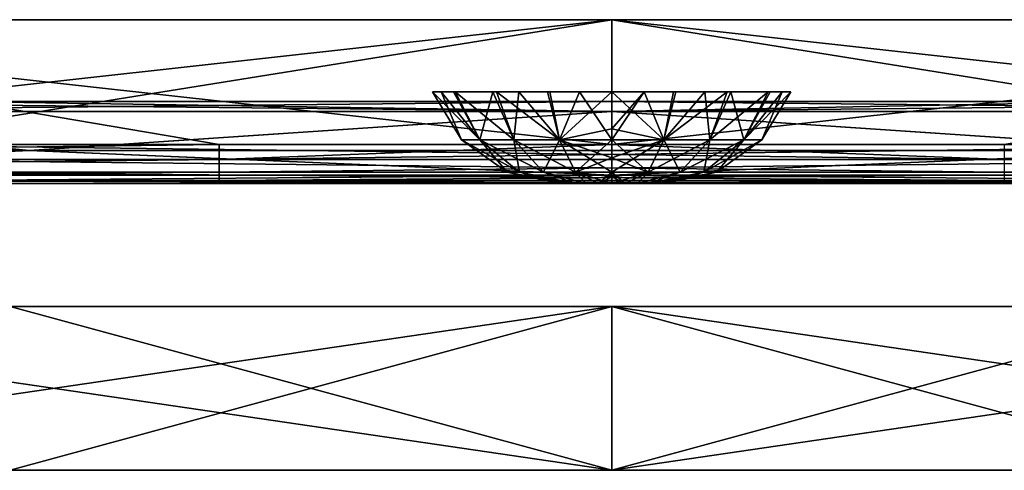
# Model space of a CAD drawing. Header units: millimetres. Extents: x -168 to 168, y -6 to 84.
# Tile 311 of 656: x -7.23 to 4.79, y -5.5 to 0. Entities that reach past the tile are written whole.
import ezdxf

# ---------------------------------------------------------------- set-up
doc = ezdxf.new("R2010")
doc.units = ezdxf.units.MM
doc.header["$LTSCALE"] = 65.185185
for name, color, linetype in [('1', 7, 'CONTINUOUS'), ('14', 7, 'CONTINUOUS'), ('177', 7, 'CONTINUOUS'), ('207', 7, 'CONTINUOUS'), ('209', 7, 'CONTINUOUS'), ('213', 7, 'CONTINUOUS'), ('54', 7, 'CONTINUOUS'), ('545', 7, 'CONTINUOUS'), ('546', 7, 'CONTINUOUS'), ('547', 7, 'CONTINUOUS'), ('594', 7, 'CONTINUOUS'), ('595', 7, 'CONTINUOUS'), ('6', 7, 'CONTINUOUS'), ('601', 7, 'CONTINUOUS'), ('608', 7, 'CONTINUOUS'), ('618', 7, 'CONTINUOUS'), ('619', 7, 'CONTINUOUS'), ('66', 7, 'CONTINUOUS'), ('67', 7, 'CONTINUOUS'), ('70', 7, 'CONTINUOUS'), ('73', 7, 'CONTINUOUS')]:
    doc.layers.add(name, color=color, linetype=linetype)

msp = doc.modelspace()

# ---------------------------------------------------------------- linework, layer by layer
at = {"layer": '1', "linetype": 'CONTINUOUS'}
for points in [[(-9.499, -2, -124.334), (0, -2, -124.334), (-12.761, -2, -122.347), (-9.499, -2, -124.334)], [(-12.761, -2, -122.347), (0, -2, -124.334), (0, -2, -122.341), (-12.761, -2, -122.347)], [(4.795, -2, -124.334), (12.709, -2, -124.334), (0, -2, -122.341), (4.795, -2, -124.334)], [(0, -2, -122.341), (12.709, -2, -124.334), (12.761, -2, -122.347), (0, -2, -122.341)], [(0, -2, -124.334), (4.795, -2, -124.334), (0, -2, -122.341), (0, -2, -124.334)]]:
    msp.add_3dface(points, dxfattribs=at)
at = {"layer": '14', "linetype": 'CONTINUOUS'}
for points in [[(0, -1.522, -124.834), (4.795, -1.706, -124.789), (-9.499, -1.522, -124.834), (0, -1.522, -124.834)], [(-9.499, -1.522, -124.834), (4.795, -1.706, -124.789), (-9.499, -1.706, -124.789), (-9.499, -1.522, -124.834)], [(4.795, -1.522, -124.834), (4.795, -1.706, -124.789), (0, -1.522, -124.834), (4.795, -1.522, -124.834)], [(4.795, -1.706, -124.789), (4.795, -1.861, -124.68), (-9.499, -1.706, -124.789), (4.795, -1.706, -124.789)], [(-9.499, -1.706, -124.789), (4.795, -1.861, -124.68), (-9.499, -1.861, -124.68), (-9.499, -1.706, -124.789)], [(4.795, -1.861, -124.68), (4.795, -1.964, -124.52), (-9.499, -1.861, -124.68), (4.795, -1.861, -124.68)], [(-9.499, -1.861, -124.68), (4.795, -1.964, -124.52), (-9.499, -1.964, -124.52), (-9.499, -1.861, -124.68)], [(0, -2, -124.334), (-9.499, -2, -124.334), (-9.499, -1.964, -124.52), (0, -2, -124.334)], [(4.795, -1.964, -124.52), (4.795, -2, -124.334), (-9.499, -1.964, -124.52), (4.795, -1.964, -124.52)], [(4.795, -2, -124.334), (0, -2, -124.334), (-9.499, -1.964, -124.52), (4.795, -2, -124.334)], [(12.709, -2, -124.334), (4.795, -2, -124.334), (4.795, -1.964, -124.52), (12.709, -2, -124.334)]]:
    msp.add_3dface(points, dxfattribs=at)
at = {"layer": '177', "linetype": 'CONTINUOUS'}
for points in [[(-13.767, 0, 124.9), (-4.795, -1.522, 124.834), (0, -1.522, 124.834), (-13.767, 0, 124.9)], [(-13.767, 0, 124.9), (-13.759, -1.522, 124.834), (-4.795, -1.522, 124.834), (-13.767, 0, 124.9)], [(0, 0, 124.9), (-13.767, 0, 124.9), (0, -1.522, 124.834), (0, 0, 124.9)], [(0, 0, 124.9), (9.499, -1.522, 124.834), (13.759, -1.522, 124.834), (0, 0, 124.9)], [(0, 0, 124.9), (0, -1.522, 124.834), (9.499, -1.522, 124.834), (0, 0, 124.9)], [(13.767, 0, 124.9), (0, 0, 124.9), (13.759, -1.522, 124.834), (13.767, 0, 124.9)]]:
    msp.add_3dface(points, dxfattribs=at)
at = {"layer": '207', "linetype": 'CONTINUOUS'}
for points in [[(0, -1, 120.098), (-7.982, -1, 105.972), (6.312, -1, 120.1), (0, -1, 120.098)], [(6.312, -1, 120.1), (-7.982, -1, 105.972), (6.312, -1, 105.972), (6.312, -1, 120.1)], [(-7.982, -1, 91.843), (-7.982, -1, 77.713), (6.312, -1, 91.842), (-7.982, -1, 91.843)], [(6.312, -1, 105.972), (-7.982, -1, 91.843), (6.312, -1, 91.842), (6.312, -1, 105.972)], [(-7.982, -1, 77.713), (-7.982, -1, 63.583), (6.312, -1, 77.713), (-7.982, -1, 77.713)], [(6.312, -1, 91.842), (-7.982, -1, 77.713), (6.312, -1, 77.713), (6.312, -1, 91.842)], [(-7.982, -1, 63.583), (-7.982, -1, 49.454), (6.312, -1, 63.583), (-7.982, -1, 63.583)], [(6.312, -1, 77.713), (-7.982, -1, 63.583), (6.312, -1, 63.583), (6.312, -1, 77.713)], [(-7.982, -1, 49.454), (-7.982, -1, 35.324), (6.312, -1, 49.453), (-7.982, -1, 49.454)], [(6.312, -1, 63.583), (-7.982, -1, 49.454), (6.312, -1, 49.453), (6.312, -1, 63.583)], [(-7.982, -1, 35.324), (-7.982, -1, 21.194), (6.312, -1, 35.324), (-7.982, -1, 35.324)], [(6.312, -1, 49.453), (-7.982, -1, 35.324), (6.312, -1, 35.324), (6.312, -1, 49.453)], [(-7.982, -1, 21.194), (-7.982, -1, 7.065), (6.312, -1, 21.194), (-7.982, -1, 21.194)], [(-7.982, -1, 120.101), (-7.982, -1, 105.972), (0, -1, 120.098), (-7.982, -1, 120.101)], [(-7.982, -1, 105.972), (-7.982, -1, 91.843), (6.312, -1, 105.972), (-7.982, -1, 105.972)], [(6.312, -1, -63.583), (-7.982, -1, -63.583), (6.312, -1, -77.713), (6.312, -1, -63.583)], [(-7.982, -1, -77.713), (-7.982, -1, -91.843), (6.312, -1, -91.842), (-7.982, -1, -77.713)], [(6.312, -1, -77.713), (-7.982, -1, -77.713), (6.312, -1, -91.842), (6.312, -1, -77.713)], [(-7.982, -1, -91.843), (-7.982, -1, -105.972), (6.312, -1, -105.972), (-7.982, -1, -91.843)], [(6.312, -1, -91.842), (-7.982, -1, -91.843), (6.312, -1, -105.972), (6.312, -1, -91.842)], [(-7.982, -1, -105.972), (-7.982, -1, -120.101), (0, -1, -120.098), (-7.982, -1, -105.972)], [(6.312, -1, -105.972), (-7.982, -1, -105.972), (0, -1, -120.098), (6.312, -1, -105.972)], [(6.312, -1, 35.324), (-7.982, -1, 21.194), (6.312, -1, 21.194), (6.312, -1, 35.324)], [(-7.982, -1, 7.065), (-7.982, -1, -7.065), (6.312, -1, 7.065), (-7.982, -1, 7.065)], [(6.312, -1, 21.194), (-7.982, -1, 7.065), (6.312, -1, 7.065), (6.312, -1, 21.194)], [(-7.982, -1, -7.065), (-7.982, -1, -21.194), (6.312, -1, -7.065), (-7.982, -1, -7.065)], [(6.312, -1, 7.065), (-7.982, -1, -7.065), (6.312, -1, -7.065), (6.312, -1, 7.065)], [(-7.982, -1, -21.194), (-7.982, -1, -35.324), (6.312, -1, -21.194), (-7.982, -1, -21.194)], [(6.312, -1, -7.065), (-7.982, -1, -21.194), (6.312, -1, -21.194), (6.312, -1, -7.065)], [(-7.982, -1, -35.324), (-7.982, -1, -49.454), (6.312, -1, -35.324), (-7.982, -1, -35.324)], [(6.312, -1, -21.194), (-7.982, -1, -35.324), (6.312, -1, -35.324), (6.312, -1, -21.194)], [(-7.982, -1, -49.454), (-7.982, -1, -63.583), (6.312, -1, -63.583), (-7.982, -1, -49.454)], [(6.312, -1, -35.324), (-7.982, -1, -49.454), (6.312, -1, -49.453), (6.312, -1, -35.324)], [(6.312, -1, -49.453), (-7.982, -1, -49.454), (6.312, -1, -63.583), (6.312, -1, -49.453)], [(-7.982, -1, -63.583), (-7.982, -1, -77.713), (6.312, -1, -77.713), (-7.982, -1, -63.583)], [(6.312, -1, -120.1), (6.312, -1, -105.972), (0, -1, -120.098), (6.312, -1, -120.1)]]:
    msp.add_3dface(points, dxfattribs=at)
at = {"layer": '209', "linetype": 'CONTINUOUS'}
for points in [[(-12.006, -1.121, -120.225), (0, -1.121, -120.22), (-11.994, -1, -120.104), (-12.006, -1.121, -120.225)], [(0, -1.121, -120.22), (-7.982, -1, -120.101), (-11.994, -1, -120.104), (0, -1.121, -120.22)], [(-7.982, -1, -120.101), (0, -1.121, -120.22), (0, -1, -120.098), (-7.982, -1, -120.101)], [(12.006, -1.121, -120.225), (6.312, -1, -120.1), (0, -1, -120.098), (12.006, -1.121, -120.225)], [(0, -1.121, -120.22), (12.006, -1.121, -120.225), (0, -1, -120.098), (0, -1.121, -120.22)]]:
    msp.add_3dface(points, dxfattribs=at)
at = {"layer": '213', "linetype": 'CONTINUOUS'}
for points in [[(-12.006, -1.121, 120.225), (-7.982, -1, 120.101), (0, -1, 120.098), (-12.006, -1.121, 120.225)], [(0, -1.121, 120.22), (-12.006, -1.121, 120.225), (0, -1, 120.098), (0, -1.121, 120.22)], [(0, -1.121, 120.22), (6.312, -1, 120.1), (11.994, -1, 120.104), (0, -1.121, 120.22)], [(0, -1.121, 120.22), (0, -1, 120.098), (6.312, -1, 120.1), (0, -1.121, 120.22)], [(12.006, -1.121, 120.225), (0, -1.121, 120.22), (11.994, -1, 120.104), (12.006, -1.121, 120.225)]]:
    msp.add_3dface(points, dxfattribs=at)
at = {"layer": '54', "linetype": 'CONTINUOUS'}
for points in [[(-7.11, -1.598, 120.843), (-21.333, -1.598, 120.858), (-12.006, -1.121, 120.225), (-7.11, -1.598, 120.843)], [(0, -1.121, 120.22), (-7.11, -1.598, 120.843), (-12.006, -1.121, 120.225), (0, -1.121, 120.22)], [(7.114, -1.598, 120.843), (-7.11, -1.598, 120.843), (0, -1.121, 120.22), (7.114, -1.598, 120.843)], [(12.006, -1.121, 120.225), (7.114, -1.598, 120.843), (0, -1.121, 120.22), (12.006, -1.121, 120.225)], [(-7.11, -1.598, 120.843), (-13.541, -1.898, 121.572), (-21.333, -1.598, 120.858), (-7.11, -1.598, 120.843)], [(0.001, -1.898, 121.565), (-13.541, -1.898, 121.572), (-7.11, -1.598, 120.843), (0.001, -1.898, 121.565)], [(7.114, -1.598, 120.843), (0.001, -1.898, 121.565), (-7.11, -1.598, 120.843), (7.114, -1.598, 120.843)], [(13.543, -1.898, 121.572), (0.001, -1.898, 121.565), (7.114, -1.598, 120.843), (13.543, -1.898, 121.572)], [(0.001, -1.898, 121.565), (-12.761, -2, 122.347), (-13.541, -1.898, 121.572), (0.001, -1.898, 121.565)], [(0, -2, 122.341), (-12.761, -2, 122.347), (0.001, -1.898, 121.565), (0, -2, 122.341)], [(12.761, -2, 122.347), (0, -2, 122.341), (0.001, -1.898, 121.565), (12.761, -2, 122.347)], [(13.543, -1.898, 121.572), (12.761, -2, 122.347), (0.001, -1.898, 121.565), (13.543, -1.898, 121.572)]]:
    msp.add_3dface(points, dxfattribs=at)
at = {"layer": '545', "linetype": 'CONTINUOUS'}
for points in [[(-0.626, -2, 50), (-0.604, -2, 49.838), (-0.604, -2, 50.161), (-0.626, -2, 50)], [(-0.604, -2, 49.838), (-0.542, -2, 49.687), (-0.542, -2, 50.312), (-0.604, -2, 49.838)], [(-0.604, -2, 50.161), (-0.604, -2, 49.838), (-0.542, -2, 50.312), (-0.604, -2, 50.161)], [(-0.542, -2, 50.312), (-0.542, -2, 49.687), (-0.443, -2, 50.442), (-0.542, -2, 50.312)], [(-0.542, -2, 49.687), (-0.442, -2, 49.558), (-0.443, -2, 50.442), (-0.542, -2, 49.687)], [(-0.443, -2, 50.442), (-0.442, -2, 49.558), (-0.314, -2, 50.541), (-0.443, -2, 50.442)], [(-0.442, -2, 49.558), (-0.313, -2, 49.458), (-0.314, -2, 50.541), (-0.442, -2, 49.558)], [(-0.314, -2, 50.541), (-0.313, -2, 49.458), (-0.163, -2, 50.604), (-0.314, -2, 50.541)], [(-0.313, -2, 49.458), (-0.162, -2, 49.396), (-0.163, -2, 50.604), (-0.313, -2, 49.458)], [(-0.163, -2, 50.604), (0, -2, 49.374), (0, -2, 50.626), (-0.163, -2, 50.604)], [(-0.162, -2, 49.396), (0, -2, 49.374), (-0.163, -2, 50.604), (-0.162, -2, 49.396)], [(0.162, -2, 50.604), (0, -2, 50.626), (0.163, -2, 49.396), (0.162, -2, 50.604)], [(0, -2, 50.626), (0, -2, 49.374), (0.163, -2, 49.396), (0, -2, 50.626)], [(0.313, -2, 50.542), (0.162, -2, 50.604), (0.163, -2, 49.396), (0.313, -2, 50.542)], [(0.314, -2, 49.459), (0.313, -2, 50.542), (0.163, -2, 49.396), (0.314, -2, 49.459)], [(0.442, -2, 50.442), (0.313, -2, 50.542), (0.314, -2, 49.459), (0.442, -2, 50.442)], [(0.443, -2, 49.558), (0.442, -2, 50.442), (0.314, -2, 49.459), (0.443, -2, 49.558)], [(0.542, -2, 50.313), (0.442, -2, 50.442), (0.443, -2, 49.558), (0.542, -2, 50.313)], [(0.542, -2, 49.688), (0.542, -2, 50.313), (0.443, -2, 49.558), (0.542, -2, 49.688)], [(0.604, -2, 50.162), (0.542, -2, 50.313), (0.542, -2, 49.688), (0.604, -2, 50.162)], [(0.604, -2, 49.839), (0.604, -2, 50.162), (0.542, -2, 49.688), (0.604, -2, 49.839)], [(0.626, -2, 50), (0.604, -2, 50.162), (0.604, -2, 49.839), (0.626, -2, 50)]]:
    msp.add_3dface(points, dxfattribs=at)
at = {"layer": '546', "linetype": 'CONTINUOUS'}
for points in [[(-1.835, -1.466, 50.323), (-2.189, -0.881, 49.614), (-1.835, -1.466, 49.677), (-1.835, -1.466, 50.323)], [(-2.189, -0.881, 50.389), (-2.189, -0.881, 49.614), (-1.835, -1.466, 50.323), (-2.189, -0.881, 50.389)], [(-2.189, -0.881, 49.614), (-2.082, -0.881, 49.221), (-1.835, -1.466, 49.677), (-2.189, -0.881, 49.614)], [(-1.613, -1.466, 50.931), (-2.189, -0.881, 50.389), (-1.835, -1.466, 50.323), (-1.613, -1.466, 50.931)], [(-1.934, -0.881, 51.097), (-2.189, -0.881, 50.389), (-1.613, -1.466, 50.931), (-1.934, -0.881, 51.097)], [(-1.835, -1.466, 49.677), (-2.082, -0.881, 49.221), (-1.613, -1.466, 49.069), (-1.835, -1.466, 49.677)], [(-2.082, -0.881, 49.221), (-1.911, -0.881, 48.865), (-1.613, -1.466, 49.069), (-2.082, -0.881, 49.221)], [(-1.453, -0.881, 51.682), (-1.934, -0.881, 51.097), (-1.613, -1.466, 50.931), (-1.453, -0.881, 51.682)], [(-1.613, -1.466, 49.069), (-1.911, -0.881, 48.865), (-1.197, -1.466, 48.573), (-1.613, -1.466, 49.069)], [(-1.911, -0.881, 48.865), (-1.408, -0.881, 48.279), (-1.197, -1.466, 48.573), (-1.911, -0.881, 48.865)], [(-1.197, -1.466, 51.427), (-1.453, -0.881, 51.682), (-1.613, -1.466, 50.931), (-1.197, -1.466, 51.427)], [(-1.136, -0.881, 51.911), (-1.453, -0.881, 51.682), (-1.197, -1.466, 51.427), (-1.136, -0.881, 51.911)], [(-1.197, -1.466, 48.573), (-1.408, -0.881, 48.279), (-0.637, -1.466, 48.25), (-1.197, -1.466, 48.573)], [(-1.408, -0.881, 48.279), (-0.756, -0.881, 47.909), (-0.637, -1.466, 48.25), (-1.408, -0.881, 48.279)], [(-0.637, -1.466, 51.75), (-1.136, -0.881, 51.911), (-1.197, -1.466, 51.427), (-0.637, -1.466, 51.75)], [(-0.783, -0.881, 52.08), (-1.136, -0.881, 51.911), (-0.637, -1.466, 51.75), (-0.783, -0.881, 52.08)], [(-0.395, -0.881, 52.188), (-0.783, -0.881, 52.08), (-0.637, -1.466, 51.75), (-0.395, -0.881, 52.188)], [(-0.756, -0.881, 47.909), (0, -0.881, 47.777), (-0.637, -1.466, 48.25), (-0.756, -0.881, 47.909)], [(-0.637, -1.466, 48.25), (0, -0.881, 47.777), (0, -1.332, 48.023), (-0.637, -1.466, 48.25)], [(0, -1.466, 51.863), (-0.395, -0.881, 52.188), (-0.637, -1.466, 51.75), (0, -1.466, 51.863)], [(0, -0.881, 52.223), (-0.395, -0.881, 52.188), (0, -1.466, 51.863), (0, -0.881, 52.223)], [(0, -1.332, 51.977), (0, -0.881, 52.223), (0, -1.466, 51.863), (0, -1.332, 51.977)], [(0, -1.466, 48.137), (-0.637, -1.466, 48.25), (0, -1.332, 48.023), (0, -1.466, 48.137)], [(-1.835, -1.466, 49.677), (-1.613, -1.466, 49.069), (-1.279, -1.861, 49.774), (-1.835, -1.466, 49.677)], [(-1.125, -1.861, 50.649), (-1.835, -1.466, 50.323), (-1.279, -1.861, 50.226), (-1.125, -1.861, 50.649)], [(-1.835, -1.466, 50.323), (-1.835, -1.466, 49.677), (-1.279, -1.861, 50.226), (-1.835, -1.466, 50.323)], [(-1.613, -1.466, 50.931), (-1.835, -1.466, 50.323), (-1.125, -1.861, 50.649), (-1.613, -1.466, 50.931)], [(-1.279, -1.861, 50.226), (-1.835, -1.466, 49.677), (-1.279, -1.861, 49.774), (-1.279, -1.861, 50.226)], [(-0.835, -1.861, 50.995), (-1.613, -1.466, 50.931), (-1.125, -1.861, 50.649), (-0.835, -1.861, 50.995)], [(-1.197, -1.466, 51.427), (-1.613, -1.466, 50.931), (-0.835, -1.861, 50.995), (-1.197, -1.466, 51.427)], [(-1.279, -1.861, 49.774), (-1.613, -1.466, 49.069), (-1.125, -1.861, 49.351), (-1.279, -1.861, 49.774)], [(-1.613, -1.466, 49.069), (-1.197, -1.466, 48.573), (-1.125, -1.861, 49.351), (-1.613, -1.466, 49.069)], [(-0.444, -1.861, 51.221), (-1.197, -1.466, 51.427), (-0.835, -1.861, 50.995), (-0.444, -1.861, 51.221)], [(-0.637, -1.466, 51.75), (-1.197, -1.466, 51.427), (-0.444, -1.861, 51.221), (-0.637, -1.466, 51.75)], [(-1.125, -1.861, 49.351), (-1.197, -1.466, 48.573), (-0.835, -1.861, 49.005), (-1.125, -1.861, 49.351)], [(-1.197, -1.466, 48.573), (-0.637, -1.466, 48.25), (-0.835, -1.861, 49.005), (-1.197, -1.466, 48.573)], [(-0.835, -1.861, 49.005), (-0.637, -1.466, 48.25), (-0.444, -1.861, 48.779), (-0.835, -1.861, 49.005)], [(0, -1.861, 51.299), (-0.637, -1.466, 51.75), (-0.444, -1.861, 51.221), (0, -1.861, 51.299)], [(0, -1.686, 51.61), (-0.637, -1.466, 51.75), (0, -1.861, 51.299), (0, -1.686, 51.61)], [(0, -1.466, 51.863), (-0.637, -1.466, 51.75), (0, -1.686, 51.61), (0, -1.466, 51.863)], [(-0.637, -1.466, 48.25), (0, -1.466, 48.137), (-0.444, -1.861, 48.779), (-0.637, -1.466, 48.25)], [(0, -1.466, 48.137), (0, -1.686, 48.39), (-0.444, -1.861, 48.779), (0, -1.466, 48.137)], [(-0.444, -1.861, 48.779), (0, -1.686, 48.39), (0, -1.861, 48.701), (-0.444, -1.861, 48.779)], [(-0.542, -2, 50.312), (-1.125, -1.861, 50.649), (-1.279, -1.861, 50.226), (-0.542, -2, 50.312)], [(-0.604, -2, 50.161), (-0.542, -2, 50.312), (-1.279, -1.861, 50.226), (-0.604, -2, 50.161)], [(-0.604, -2, 49.838), (-0.626, -2, 50), (-1.279, -1.861, 49.774), (-0.604, -2, 49.838)], [(-0.604, -2, 49.838), (-1.279, -1.861, 49.774), (-1.125, -1.861, 49.351), (-0.604, -2, 49.838)], [(-0.626, -2, 50), (-0.604, -2, 50.161), (-1.279, -1.861, 50.226), (-0.626, -2, 50)], [(-0.626, -2, 50), (-1.279, -1.861, 50.226), (-1.279, -1.861, 49.774), (-0.626, -2, 50)], [(-0.542, -2, 50.312), (-0.443, -2, 50.442), (-1.125, -1.861, 50.649), (-0.542, -2, 50.312)], [(-0.443, -2, 50.442), (-0.835, -1.861, 50.995), (-1.125, -1.861, 50.649), (-0.443, -2, 50.442)], [(-0.442, -2, 49.558), (-0.542, -2, 49.687), (-1.125, -1.861, 49.351), (-0.442, -2, 49.558)], [(-0.442, -2, 49.558), (-1.125, -1.861, 49.351), (-0.835, -1.861, 49.005), (-0.442, -2, 49.558)], [(-0.542, -2, 49.687), (-0.604, -2, 49.838), (-1.125, -1.861, 49.351), (-0.542, -2, 49.687)], [(-0.443, -2, 50.442), (-0.314, -2, 50.541), (-0.835, -1.861, 50.995), (-0.443, -2, 50.442)], [(-0.314, -2, 50.541), (-0.444, -1.861, 51.221), (-0.835, -1.861, 50.995), (-0.314, -2, 50.541)], [(-0.313, -2, 49.458), (-0.442, -2, 49.558), (-0.835, -1.861, 49.005), (-0.313, -2, 49.458)], [(-0.313, -2, 49.458), (-0.835, -1.861, 49.005), (-0.444, -1.861, 48.779), (-0.313, -2, 49.458)], [(-0.314, -2, 50.541), (-0.163, -2, 50.604), (-0.444, -1.861, 51.221), (-0.314, -2, 50.541)], [(-0.163, -2, 50.604), (0, -2, 50.626), (-0.444, -1.861, 51.221), (-0.163, -2, 50.604)], [(-0.444, -1.861, 51.221), (0, -2, 50.626), (0, -1.918, 51.146), (-0.444, -1.861, 51.221)], [(0, -1.861, 51.299), (-0.444, -1.861, 51.221), (0, -1.918, 51.146), (0, -1.861, 51.299)], [(-0.162, -2, 49.396), (-0.313, -2, 49.458), (-0.444, -1.861, 48.779), (-0.162, -2, 49.396)], [(-0.162, -2, 49.396), (-0.444, -1.861, 48.779), (0, -1.861, 48.701), (-0.162, -2, 49.396)], [(-0.162, -2, 49.396), (0, -1.861, 48.701), (0, -1.918, 48.854), (-0.162, -2, 49.396)], [(0, -2, 49.374), (-0.162, -2, 49.396), (0, -1.918, 48.854), (0, -2, 49.374)]]:
    msp.add_3dface(points, dxfattribs=at)
at = {"layer": '547', "linetype": 'CONTINUOUS'}
for points in [[(0, -1.466, 48.137), (0, -1.332, 48.023), (0.395, -0.881, 47.812), (0, -1.466, 48.137)], [(0, -0.881, 52.223), (0, -1.332, 51.977), (0.637, -1.467, 51.75), (0, -0.881, 52.223)], [(0, -0.881, 52.223), (0.637, -1.467, 51.75), (0.756, -0.881, 52.091), (0, -0.881, 52.223)], [(0.637, -1.467, 48.25), (0, -1.466, 48.137), (0.395, -0.881, 47.812), (0.637, -1.467, 48.25)], [(0, -1.332, 48.023), (0, -0.881, 47.777), (0.395, -0.881, 47.812), (0, -1.332, 48.023)], [(0.783, -0.881, 47.92), (0.637, -1.467, 48.25), (0.395, -0.881, 47.812), (0.783, -0.881, 47.92)], [(1.197, -1.467, 48.574), (0.637, -1.467, 48.25), (1.136, -0.881, 48.089), (1.197, -1.467, 48.574)], [(1.136, -0.881, 48.089), (0.637, -1.467, 48.25), (0.783, -0.881, 47.92), (1.136, -0.881, 48.089)], [(0.637, -1.467, 51.75), (1.197, -1.467, 51.426), (1.408, -0.881, 51.721), (0.637, -1.467, 51.75)], [(0.756, -0.881, 52.091), (0.637, -1.467, 51.75), (1.408, -0.881, 51.721), (0.756, -0.881, 52.091)], [(1.453, -0.881, 48.318), (1.197, -1.467, 48.574), (1.136, -0.881, 48.089), (1.453, -0.881, 48.318)], [(1.197, -1.467, 51.426), (1.613, -1.467, 50.931), (1.911, -0.881, 51.135), (1.197, -1.467, 51.426)], [(1.408, -0.881, 51.721), (1.197, -1.467, 51.426), (1.911, -0.881, 51.135), (1.408, -0.881, 51.721)], [(1.613, -1.467, 49.069), (1.197, -1.467, 48.574), (1.453, -0.881, 48.318), (1.613, -1.467, 49.069)], [(1.934, -0.881, 48.903), (1.613, -1.467, 49.069), (1.453, -0.881, 48.318), (1.934, -0.881, 48.903)], [(1.613, -1.467, 50.931), (1.834, -1.467, 50.323), (2.082, -0.881, 50.779), (1.613, -1.467, 50.931)], [(1.911, -0.881, 51.135), (1.613, -1.467, 50.931), (2.082, -0.881, 50.779), (1.911, -0.881, 51.135)], [(2.189, -0.881, 49.611), (1.613, -1.467, 49.069), (1.934, -0.881, 48.903), (2.189, -0.881, 49.611)], [(1.834, -1.467, 49.677), (1.613, -1.467, 49.069), (2.189, -0.881, 49.611), (1.834, -1.467, 49.677)], [(2.189, -0.881, 50.386), (1.834, -1.467, 49.677), (2.189, -0.881, 49.611), (2.189, -0.881, 50.386)], [(2.082, -0.881, 50.779), (1.834, -1.467, 50.323), (2.189, -0.881, 50.386), (2.082, -0.881, 50.779)], [(1.834, -1.467, 50.323), (1.834, -1.467, 49.677), (2.189, -0.881, 50.386), (1.834, -1.467, 50.323)], [(0, -1.332, 51.977), (0, -1.466, 51.863), (0.637, -1.467, 51.75), (0, -1.332, 51.977)], [(0, -1.686, 48.39), (0, -1.466, 48.137), (0.637, -1.467, 48.25), (0, -1.686, 48.39)], [(0, -1.466, 51.863), (0, -1.686, 51.61), (0.444, -1.861, 51.22), (0, -1.466, 51.863)], [(0.637, -1.467, 51.75), (0, -1.466, 51.863), (0.444, -1.861, 51.22), (0.637, -1.467, 51.75)], [(0, -1.861, 48.701), (0, -1.686, 48.39), (0.637, -1.467, 48.25), (0, -1.861, 48.701)], [(0, -1.861, 48.701), (0.637, -1.467, 48.25), (0.444, -1.861, 48.78), (0, -1.861, 48.701)], [(0.637, -1.467, 48.25), (1.197, -1.467, 48.574), (0.444, -1.861, 48.78), (0.637, -1.467, 48.25)], [(0.835, -1.861, 50.995), (0.637, -1.467, 51.75), (0.444, -1.861, 51.22), (0.835, -1.861, 50.995)], [(0.444, -1.861, 48.78), (1.197, -1.467, 48.574), (0.835, -1.861, 49.005), (0.444, -1.861, 48.78)], [(1.197, -1.467, 51.426), (0.637, -1.467, 51.75), (0.835, -1.861, 50.995), (1.197, -1.467, 51.426)], [(1.124, -1.861, 50.649), (1.197, -1.467, 51.426), (0.835, -1.861, 50.995), (1.124, -1.861, 50.649)], [(0.835, -1.861, 49.005), (1.613, -1.467, 49.069), (1.124, -1.861, 49.351), (0.835, -1.861, 49.005)], [(1.197, -1.467, 48.574), (1.613, -1.467, 49.069), (0.835, -1.861, 49.005), (1.197, -1.467, 48.574)], [(1.124, -1.861, 49.351), (1.834, -1.467, 49.677), (1.279, -1.861, 49.775), (1.124, -1.861, 49.351)], [(1.613, -1.467, 50.931), (1.197, -1.467, 51.426), (1.124, -1.861, 50.649), (1.613, -1.467, 50.931)], [(1.279, -1.861, 50.225), (1.613, -1.467, 50.931), (1.124, -1.861, 50.649), (1.279, -1.861, 50.225)], [(1.613, -1.467, 49.069), (1.834, -1.467, 49.677), (1.124, -1.861, 49.351), (1.613, -1.467, 49.069)], [(1.834, -1.467, 49.677), (1.834, -1.467, 50.323), (1.279, -1.861, 49.775), (1.834, -1.467, 49.677)], [(1.834, -1.467, 50.323), (1.613, -1.467, 50.931), (1.279, -1.861, 50.225), (1.834, -1.467, 50.323)], [(1.279, -1.861, 49.775), (1.834, -1.467, 50.323), (1.279, -1.861, 50.225), (1.279, -1.861, 49.775)], [(0, -1.686, 51.61), (0, -1.861, 51.299), (0.444, -1.861, 51.22), (0, -1.686, 51.61)], [(0, -1.918, 48.854), (0, -1.861, 48.701), (0.444, -1.861, 48.78), (0, -1.918, 48.854)], [(0.163, -2, 49.396), (0, -2, 49.374), (0.444, -1.861, 48.78), (0.163, -2, 49.396)], [(0, -2, 49.374), (0, -1.918, 48.854), (0.444, -1.861, 48.78), (0, -2, 49.374)], [(0, -1.861, 51.299), (0.162, -2, 50.604), (0.444, -1.861, 51.22), (0, -1.861, 51.299)], [(0.162, -2, 50.604), (0, -1.861, 51.299), (0, -1.918, 51.146), (0.162, -2, 50.604)], [(0, -2, 50.626), (0.162, -2, 50.604), (0, -1.918, 51.146), (0, -2, 50.626)], [(0.162, -2, 50.604), (0.313, -2, 50.542), (0.444, -1.861, 51.22), (0.162, -2, 50.604)], [(0.314, -2, 49.459), (0.163, -2, 49.396), (0.444, -1.861, 48.78), (0.314, -2, 49.459)], [(0.313, -2, 50.542), (0.835, -1.861, 50.995), (0.444, -1.861, 51.22), (0.313, -2, 50.542)], [(0.313, -2, 50.542), (0.442, -2, 50.442), (0.835, -1.861, 50.995), (0.313, -2, 50.542)], [(0.314, -2, 49.459), (0.444, -1.861, 48.78), (0.835, -1.861, 49.005), (0.314, -2, 49.459)], [(0.443, -2, 49.558), (0.314, -2, 49.459), (0.835, -1.861, 49.005), (0.443, -2, 49.558)], [(0.442, -2, 50.442), (1.124, -1.861, 50.649), (0.835, -1.861, 50.995), (0.442, -2, 50.442)], [(0.442, -2, 50.442), (0.542, -2, 50.313), (1.124, -1.861, 50.649), (0.442, -2, 50.442)], [(0.443, -2, 49.558), (0.835, -1.861, 49.005), (1.124, -1.861, 49.351), (0.443, -2, 49.558)], [(0.542, -2, 49.688), (0.443, -2, 49.558), (1.124, -1.861, 49.351), (0.542, -2, 49.688)], [(0.542, -2, 50.313), (0.604, -2, 50.162), (1.124, -1.861, 50.649), (0.542, -2, 50.313)], [(0.542, -2, 49.688), (1.124, -1.861, 49.351), (1.279, -1.861, 49.775), (0.542, -2, 49.688)], [(0.604, -2, 49.839), (0.542, -2, 49.688), (1.279, -1.861, 49.775), (0.604, -2, 49.839)], [(0.626, -2, 50), (0.604, -2, 49.839), (1.279, -1.861, 49.775), (0.626, -2, 50)], [(0.604, -2, 50.162), (1.279, -1.861, 50.225), (1.124, -1.861, 50.649), (0.604, -2, 50.162)], [(0.604, -2, 50.162), (0.626, -2, 50), (1.279, -1.861, 50.225), (0.604, -2, 50.162)], [(0.626, -2, 50), (1.279, -1.861, 49.775), (1.279, -1.861, 50.225), (0.626, -2, 50)]]:
    msp.add_3dface(points, dxfattribs=at)
at = {"layer": '594', "linetype": 'CONTINUOUS'}
for points in [[(0, -5.5, 96.427), (-13.899, -5.5, 110.721), (-13.636, -5.5, 96.427), (0, -5.5, 96.427)], [(0, -5.5, 110.721), (-13.899, -5.5, 110.721), (0, -5.5, 96.427), (0, -5.5, 110.721)], [(0, -5.5, 110.721), (-13.636, -5.5, 125), (-13.899, -5.5, 110.721), (0, -5.5, 110.721)], [(0, -5.5, 67.839), (-13.636, -5.5, 82.133), (-13.636, -5.5, 67.839), (0, -5.5, 67.839)], [(0, -5.5, 82.133), (-13.636, -5.5, 82.133), (0, -5.5, 67.839), (0, -5.5, 82.133)], [(0, -5.5, -46.511), (-7.351, -5.5, -39.319), (-13.636, -5.5, -46.511), (0, -5.5, -46.511)], [(0, -5.5, 53.546), (-13.636, -5.5, 67.839), (-13.636, -5.5, 53.546), (0, -5.5, 53.546)], [(0, -5.5, 67.839), (-13.636, -5.5, 67.839), (0, -5.5, 53.546), (0, -5.5, 67.839)], [(0, -5.5, 82.133), (-13.636, -5.5, 96.427), (-13.636, -5.5, 82.133), (0, -5.5, 82.133)], [(0, -5.5, 96.427), (-13.636, -5.5, 96.427), (0, -5.5, 82.133), (0, -5.5, 96.427)], [(0, -5.5, 40), (-13.636, -5.5, 53.546), (-7.35, -5.5, 39.319), (0, -5.5, 40)], [(0, -5.5, 53.546), (-13.636, -5.5, 53.546), (0, -5.5, 40), (0, -5.5, 53.546)], [(0, -5.5, -117.979), (-13.636, -5.5, -103.686), (-13.636, -5.5, -117.979), (0, -5.5, -117.979)], [(0, -5.5, -103.686), (-13.636, -5.5, -103.686), (0, -5.5, -117.979), (0, -5.5, -103.686)], [(0, -5.5, -89.392), (-13.636, -5.5, -75.098), (-13.636, -5.5, -89.392), (0, -5.5, -89.392)], [(0, -5.5, -75.098), (-13.636, -5.5, -75.098), (0, -5.5, -89.392), (0, -5.5, -75.098)], [(0, -5.5, -103.686), (-13.636, -5.5, -89.392), (-13.636, -5.5, -103.686), (0, -5.5, -103.686)], [(0, -5.5, -89.392), (-13.636, -5.5, -89.392), (0, -5.5, -103.686), (0, -5.5, -89.392)], [(0, -5.5, -60.804), (-13.636, -5.5, -46.511), (-13.636, -5.5, -60.804), (0, -5.5, -60.804)], [(0, -5.5, -46.511), (-13.636, -5.5, -46.511), (0, -5.5, -60.804), (0, -5.5, -46.511)], [(0, -5.5, -125), (-13.636, -5.5, -117.979), (-13.636, -5.5, -125), (0, -5.5, -125)], [(0, -5.5, -117.979), (-13.636, -5.5, -117.979), (0, -5.5, -125), (0, -5.5, -117.979)], [(0, -5.5, 125), (-13.636, -5.5, 125), (0, -5.5, 110.721), (0, -5.5, 125)], [(0, -5.5, -75.098), (-13.636, -5.5, -60.804), (-13.636, -5.5, -75.098), (0, -5.5, -75.098)], [(0, -5.5, -60.804), (-13.636, -5.5, -60.804), (0, -5.5, -75.098), (0, -5.5, -60.804)], [(0, -5.5, -40), (-7.351, -5.5, -39.319), (0, -5.5, -46.511), (0, -5.5, -40)], [(13.636, -5.5, 67.839), (0, -5.5, 82.133), (0, -5.5, 67.839), (13.636, -5.5, 67.839)], [(13.636, -5.5, 82.133), (0, -5.5, 82.133), (13.636, -5.5, 67.839), (13.636, -5.5, 82.133)], [(7.35, -5.5, -39.319), (0, -5.5, -40), (13.636, -5.5, -46.511), (7.35, -5.5, -39.319)], [(13.636, -5.5, -46.511), (0, -5.5, -40), (0, -5.5, -46.511), (13.636, -5.5, -46.511)], [(13.636, -5.5, 67.839), (0, -5.5, 67.839), (13.636, -5.5, 53.546), (13.636, -5.5, 67.839)], [(13.636, -5.5, 53.546), (0, -5.5, 67.839), (0, -5.5, 53.546), (13.636, -5.5, 53.546)], [(13.636, -5.5, 82.133), (0, -5.5, 96.427), (0, -5.5, 82.133), (13.636, -5.5, 82.133)], [(13.636, -5.5, 96.427), (0, -5.5, 96.427), (13.636, -5.5, 82.133), (13.636, -5.5, 96.427)], [(7.351, -5.5, 39.319), (0, -5.5, 53.546), (0, -5.5, 40), (7.351, -5.5, 39.319)], [(7.677, -5.5, 39.256), (0, -5.5, 53.546), (7.351, -5.5, 39.319), (7.677, -5.5, 39.256)], [(13.636, -5.5, 53.546), (0, -5.5, 53.546), (7.677, -5.5, 39.256), (13.636, -5.5, 53.546)], [(13.636, -5.5, -117.979), (0, -5.5, -103.686), (0, -5.5, -117.979), (13.636, -5.5, -117.979)], [(13.636, -5.5, -103.686), (0, -5.5, -103.686), (13.636, -5.5, -117.979), (13.636, -5.5, -103.686)], [(13.636, -5.5, -75.098), (0, -5.5, -75.098), (13.636, -5.5, -89.392), (13.636, -5.5, -75.098)], [(13.636, -5.5, -89.392), (0, -5.5, -75.098), (0, -5.5, -89.392), (13.636, -5.5, -89.392)], [(13.636, -5.5, -103.686), (0, -5.5, -89.392), (0, -5.5, -103.686), (13.636, -5.5, -103.686)], [(13.636, -5.5, -89.392), (0, -5.5, -89.392), (13.636, -5.5, -103.686), (13.636, -5.5, -89.392)], [(13.636, -5.5, 96.427), (0, -5.5, 110.721), (0, -5.5, 96.427), (13.636, -5.5, 96.427)], [(13.899, -5.5, 110.721), (0, -5.5, 110.721), (13.636, -5.5, 96.427), (13.899, -5.5, 110.721)], [(13.636, -5.5, -46.511), (0, -5.5, -46.511), (13.636, -5.5, -60.804), (13.636, -5.5, -46.511)], [(13.636, -5.5, -60.804), (0, -5.5, -46.511), (0, -5.5, -60.804), (13.636, -5.5, -60.804)], [(13.636, -5.5, -117.979), (0, -5.5, -117.979), (13.636, -5.5, -125), (13.636, -5.5, -117.979)], [(13.636, -5.5, -125), (0, -5.5, -117.979), (0, -5.5, -125), (13.636, -5.5, -125)], [(13.636, -5.5, 125), (0, -5.5, 125), (13.899, -5.5, 110.721), (13.636, -5.5, 125)], [(13.899, -5.5, 110.721), (0, -5.5, 125), (0, -5.5, 110.721), (13.899, -5.5, 110.721)], [(13.636, -5.5, -75.098), (0, -5.5, -60.804), (0, -5.5, -75.098), (13.636, -5.5, -75.098)], [(13.636, -5.5, -60.804), (0, -5.5, -60.804), (13.636, -5.5, -75.098), (13.636, -5.5, -60.804)]]:
    msp.add_3dface(points, dxfattribs=at)
at = {"layer": '595', "linetype": 'CONTINUOUS'}
for points in [[(-13.636, -3.5, 125), (0, -5.5, 125), (0, -3.5, 125), (-13.636, -3.5, 125)], [(-13.636, -5.5, 125), (0, -5.5, 125), (-13.636, -3.5, 125), (-13.636, -5.5, 125)], [(0, -3.5, 125), (13.636, -5.5, 125), (13.636, -3.5, 125), (0, -3.5, 125)], [(0, -5.5, 125), (13.636, -5.5, 125), (0, -3.5, 125), (0, -5.5, 125)]]:
    msp.add_3dface(points, dxfattribs=at)
at = {"layer": '6', "linetype": 'CONTINUOUS'}
for points in [[(-21.337, -1.598, -120.858), (-7.114, -1.598, -120.843), (-12.006, -1.121, -120.225), (-21.337, -1.598, -120.858)], [(-12.006, -1.121, -120.225), (-7.114, -1.598, -120.843), (0, -1.121, -120.22), (-12.006, -1.121, -120.225)], [(-7.114, -1.598, -120.843), (7.11, -1.598, -120.843), (0, -1.121, -120.22), (-7.114, -1.598, -120.843)], [(0, -1.121, -120.22), (7.11, -1.598, -120.843), (12.006, -1.121, -120.225), (0, -1.121, -120.22)], [(-21.337, -1.598, -120.858), (-13.543, -1.898, -121.572), (-7.114, -1.598, -120.843), (-21.337, -1.598, -120.858)], [(-13.543, -1.898, -121.572), (-0.001, -1.898, -121.565), (-7.114, -1.598, -120.843), (-13.543, -1.898, -121.572)], [(-7.114, -1.598, -120.843), (-0.001, -1.898, -121.565), (7.11, -1.598, -120.843), (-7.114, -1.598, -120.843)], [(-0.001, -1.898, -121.565), (13.541, -1.898, -121.572), (7.11, -1.598, -120.843), (-0.001, -1.898, -121.565)], [(-13.543, -1.898, -121.572), (-12.761, -2, -122.347), (-0.001, -1.898, -121.565), (-13.543, -1.898, -121.572)], [(-12.761, -2, -122.347), (0, -2, -122.341), (-0.001, -1.898, -121.565), (-12.761, -2, -122.347)], [(0, -2, -122.341), (12.761, -2, -122.347), (-0.001, -1.898, -121.565), (0, -2, -122.341)], [(-0.001, -1.898, -121.565), (12.761, -2, -122.347), (13.541, -1.898, -121.572), (-0.001, -1.898, -121.565)]]:
    msp.add_3dface(points, dxfattribs=at)
at = {"layer": '601', "linetype": 'CONTINUOUS'}
for points in [[(-13.899, -3.5, -110.721), (0, -3.5, -110.721), (-13.636, -3.5, -125), (-13.899, -3.5, -110.721)], [(-13.636, -3.5, -96.427), (0, -3.5, -96.427), (-13.899, -3.5, -110.721), (-13.636, -3.5, -96.427)], [(-13.899, -3.5, -110.721), (0, -3.5, -96.427), (0, -3.5, -110.721), (-13.899, -3.5, -110.721)], [(-13.636, -3.5, 46.511), (0, -3.5, 46.511), (-7.351, -3.5, 39.319), (-13.636, -3.5, 46.511)], [(-13.636, -3.5, 46.511), (0, -3.5, 60.804), (0, -3.5, 46.511), (-13.636, -3.5, 46.511)], [(-13.636, -3.5, 60.804), (0, -3.5, 60.804), (-13.636, -3.5, 46.511), (-13.636, -3.5, 60.804)], [(-13.636, -3.5, 103.686), (0, -3.5, 103.686), (-13.636, -3.5, 89.392), (-13.636, -3.5, 103.686)], [(-13.636, -3.5, 89.392), (0, -3.5, 103.686), (0, -3.5, 89.392), (-13.636, -3.5, 89.392)], [(-13.636, -3.5, 117.979), (0, -3.5, 117.979), (-13.636, -3.5, 103.686), (-13.636, -3.5, 117.979)], [(-13.636, -3.5, 103.686), (0, -3.5, 117.979), (0, -3.5, 103.686), (-13.636, -3.5, 103.686)], [(-13.636, -3.5, 75.098), (0, -3.5, 75.098), (-13.636, -3.5, 60.804), (-13.636, -3.5, 75.098)], [(-13.636, -3.5, 60.804), (0, -3.5, 75.098), (0, -3.5, 60.804), (-13.636, -3.5, 60.804)], [(-13.636, -3.5, 89.392), (0, -3.5, 89.392), (-13.636, -3.5, 75.098), (-13.636, -3.5, 89.392)], [(-13.636, -3.5, 75.098), (0, -3.5, 89.392), (0, -3.5, 75.098), (-13.636, -3.5, 75.098)], [(-13.636, -3.5, -125), (0, -3.5, -110.721), (0, -3.5, -125), (-13.636, -3.5, -125)], [(-13.636, -3.5, -53.546), (0, -3.5, -53.546), (-13.636, -3.5, -67.839), (-13.636, -3.5, -53.546)], [(-7.35, -3.5, -39.319), (0, -3.5, -40), (-13.636, -3.5, -53.546), (-7.35, -3.5, -39.319)], [(-13.636, -3.5, -53.546), (0, -3.5, -40), (0, -3.5, -53.546), (-13.636, -3.5, -53.546)], [(-13.636, -3.5, -82.133), (0, -3.5, -82.133), (-13.636, -3.5, -96.427), (-13.636, -3.5, -82.133)], [(-13.636, -3.5, -96.427), (0, -3.5, -82.133), (0, -3.5, -96.427), (-13.636, -3.5, -96.427)], [(-13.636, -3.5, -67.839), (0, -3.5, -53.546), (0, -3.5, -67.839), (-13.636, -3.5, -67.839)], [(-13.636, -3.5, -67.839), (0, -3.5, -67.839), (-13.636, -3.5, -82.133), (-13.636, -3.5, -67.839)], [(-13.636, -3.5, -82.133), (0, -3.5, -67.839), (0, -3.5, -82.133), (-13.636, -3.5, -82.133)], [(-13.636, -3.5, 125), (0, -3.5, 125), (-13.636, -3.5, 117.979), (-13.636, -3.5, 125)], [(-13.636, -3.5, 117.979), (0, -3.5, 125), (0, -3.5, 117.979), (-13.636, -3.5, 117.979)], [(-7.351, -3.5, 39.319), (0, -3.5, 46.511), (0, -3.5, 40), (-7.351, -3.5, 39.319)], [(0, -3.5, 40), (13.636, -3.5, 46.511), (7.35, -3.5, 39.319), (0, -3.5, 40)], [(0, -3.5, 46.511), (13.636, -3.5, 46.511), (0, -3.5, 40), (0, -3.5, 46.511)], [(0, -3.5, 46.511), (13.636, -3.5, 60.804), (13.636, -3.5, 46.511), (0, -3.5, 46.511)], [(0, -3.5, 60.804), (13.636, -3.5, 60.804), (0, -3.5, 46.511), (0, -3.5, 60.804)], [(0, -3.5, 103.686), (13.636, -3.5, 103.686), (0, -3.5, 89.392), (0, -3.5, 103.686)], [(0, -3.5, 89.392), (13.636, -3.5, 103.686), (13.636, -3.5, 89.392), (0, -3.5, 89.392)], [(0, -3.5, 117.979), (13.636, -3.5, 117.979), (0, -3.5, 103.686), (0, -3.5, 117.979)], [(0, -3.5, 103.686), (13.636, -3.5, 117.979), (13.636, -3.5, 103.686), (0, -3.5, 103.686)], [(0, -3.5, 75.098), (13.636, -3.5, 75.098), (0, -3.5, 60.804), (0, -3.5, 75.098)], [(0, -3.5, 60.804), (13.636, -3.5, 75.098), (13.636, -3.5, 60.804), (0, -3.5, 60.804)], [(0, -3.5, 89.392), (13.636, -3.5, 89.392), (0, -3.5, 75.098), (0, -3.5, 89.392)], [(0, -3.5, 75.098), (13.636, -3.5, 89.392), (13.636, -3.5, 75.098), (0, -3.5, 75.098)], [(0, -3.5, -110.721), (13.899, -3.5, -110.721), (0, -3.5, -125), (0, -3.5, -110.721)], [(0, -3.5, -125), (13.899, -3.5, -110.721), (13.636, -3.5, -125), (0, -3.5, -125)], [(0, -3.5, -96.427), (13.636, -3.5, -96.427), (0, -3.5, -110.721), (0, -3.5, -96.427)], [(0, -3.5, -110.721), (13.636, -3.5, -96.427), (13.899, -3.5, -110.721), (0, -3.5, -110.721)], [(7.351, -3.5, -39.319), (7.677, -3.5, -39.256), (0, -3.5, -53.546), (7.351, -3.5, -39.319)], [(0, -3.5, -53.546), (7.677, -3.5, -39.256), (13.636, -3.5, -53.546), (0, -3.5, -53.546)], [(0, -3.5, -40), (7.351, -3.5, -39.319), (0, -3.5, -53.546), (0, -3.5, -40)], [(0, -3.5, -82.133), (13.636, -3.5, -82.133), (0, -3.5, -96.427), (0, -3.5, -82.133)], [(0, -3.5, -96.427), (13.636, -3.5, -82.133), (13.636, -3.5, -96.427), (0, -3.5, -96.427)], [(0, -3.5, -53.546), (13.636, -3.5, -53.546), (0, -3.5, -67.839), (0, -3.5, -53.546)], [(0, -3.5, -67.839), (13.636, -3.5, -53.546), (13.636, -3.5, -67.839), (0, -3.5, -67.839)], [(0, -3.5, -67.839), (13.636, -3.5, -67.839), (0, -3.5, -82.133), (0, -3.5, -67.839)], [(0, -3.5, -82.133), (13.636, -3.5, -67.839), (13.636, -3.5, -82.133), (0, -3.5, -82.133)], [(0, -3.5, 125), (13.636, -3.5, 125), (0, -3.5, 117.979), (0, -3.5, 125)], [(0, -3.5, 117.979), (13.636, -3.5, 125), (13.636, -3.5, 117.979), (0, -3.5, 117.979)]]:
    msp.add_3dface(points, dxfattribs=at)
at = {"layer": '608', "linetype": 'CONTINUOUS'}
for points in [[(0, -5.5, -125), (-13.636, -5.5, -125), (0, -3.5, -125), (0, -5.5, -125)], [(-13.636, -5.5, -125), (-13.636, -3.5, -125), (0, -3.5, -125), (-13.636, -5.5, -125)], [(13.636, -5.5, -125), (0, -5.5, -125), (13.636, -3.5, -125), (13.636, -5.5, -125)], [(0, -5.5, -125), (0, -3.5, -125), (13.636, -3.5, -125), (0, -5.5, -125)]]:
    msp.add_3dface(points, dxfattribs=at)
at = {"layer": '618', "linetype": 'CONTINUOUS'}
for points in [[(7.351, -5.5, 39.319), (0, -5.5, 40), (7.35, -3.5, 39.319), (7.351, -5.5, 39.319)], [(0, -5.5, 40), (0, -3.5, 40), (7.35, -3.5, 39.319), (0, -5.5, 40)], [(0, -5.5, -40), (7.35, -5.5, -39.319), (0, -3.5, -40), (0, -5.5, -40)], [(7.35, -5.5, -39.319), (7.351, -3.5, -39.319), (0, -3.5, -40), (7.35, -5.5, -39.319)]]:
    msp.add_3dface(points, dxfattribs=at)
at = {"layer": '619', "linetype": 'CONTINUOUS'}
for points in [[(-7.351, -5.5, -39.319), (0, -5.5, -40), (-7.35, -3.5, -39.319), (-7.351, -5.5, -39.319)], [(-7.35, -5.5, 39.319), (-7.351, -3.5, 39.319), (0, -3.5, 40), (-7.35, -5.5, 39.319)], [(0, -5.5, -40), (0, -3.5, -40), (-7.35, -3.5, -39.319), (0, -5.5, -40)], [(0, -5.5, 40), (-7.35, -5.5, 39.319), (0, -3.5, 40), (0, -5.5, 40)]]:
    msp.add_3dface(points, dxfattribs=at)
at = {"layer": '66', "linetype": 'CONTINUOUS'}
for points in [[(0, 0, -124.9), (-13.759, -1.522, -124.834), (-13.767, 0, -124.9), (0, 0, -124.9)], [(-9.499, -1.522, -124.834), (-13.759, -1.522, -124.834), (0, 0, -124.9), (-9.499, -1.522, -124.834)], [(0, -1.522, -124.834), (-9.499, -1.522, -124.834), (0, 0, -124.9), (0, -1.522, -124.834)], [(4.795, -1.522, -124.834), (0, -1.522, -124.834), (13.767, 0, -124.9), (4.795, -1.522, -124.834)], [(13.767, 0, -124.9), (0, -1.522, -124.834), (0, 0, -124.9), (13.767, 0, -124.9)]]:
    msp.add_3dface(points, dxfattribs=at)
at = {"layer": '67', "linetype": 'CONTINUOUS'}
for points in [[(-13.878, 0, 110.621), (0, 0, 124.9), (0, 0, 110.621), (-13.878, 0, 110.621)], [(-13.767, 0, 124.9), (0, 0, 124.9), (-13.878, 0, 110.621), (-13.767, 0, 124.9)], [(0, 0, -118.079), (-13.767, 0, -124.9), (-13.878, 0, -118.079), (0, 0, -118.079)], [(0, 0, -124.9), (-13.767, 0, -124.9), (0, 0, -118.079), (0, 0, -124.9)], [(0, 0, 110.621), (13.767, 0, 124.9), (13.878, 0, 110.621), (0, 0, 110.621)], [(0, 0, 124.9), (13.767, 0, 124.9), (0, 0, 110.621), (0, 0, 124.9)], [(13.878, 0, -118.079), (0, 0, -124.9), (0, 0, -118.079), (13.878, 0, -118.079)], [(13.767, 0, -124.9), (0, 0, -124.9), (13.878, 0, -118.079), (13.767, 0, -124.9)]]:
    msp.add_3dface(points, dxfattribs=at)
at = {"layer": '70', "linetype": 'CONTINUOUS'}
for points in [[(-4.795, -1.522, 124.834), (-19.089, -1.706, 124.789), (-4.795, -1.706, 124.789), (-4.795, -1.522, 124.834)], [(-13.759, -1.522, 124.834), (-19.089, -1.706, 124.789), (-4.795, -1.522, 124.834), (-13.759, -1.522, 124.834)], [(-4.795, -1.522, 124.834), (-4.795, -1.706, 124.789), (0, -1.522, 124.834), (-4.795, -1.522, 124.834)], [(9.499, -1.522, 124.834), (-4.795, -1.706, 124.789), (9.499, -1.706, 124.789), (9.499, -1.522, 124.834)], [(0, -1.522, 124.834), (-4.795, -1.706, 124.789), (9.499, -1.522, 124.834), (0, -1.522, 124.834)], [(-19.089, -1.706, 124.789), (-19.089, -1.861, 124.68), (-4.795, -1.706, 124.789), (-19.089, -1.706, 124.789)], [(-4.795, -1.706, 124.789), (-19.089, -1.861, 124.68), (-4.795, -1.861, 124.68), (-4.795, -1.706, 124.789)], [(-4.795, -1.706, 124.789), (-4.795, -1.861, 124.68), (9.499, -1.706, 124.789), (-4.795, -1.706, 124.789)], [(9.499, -1.706, 124.789), (-4.795, -1.861, 124.68), (9.499, -1.861, 124.68), (9.499, -1.706, 124.789)], [(-4.795, -1.861, 124.68), (-19.089, -1.964, 124.52), (-4.795, -1.964, 124.52), (-4.795, -1.861, 124.68)], [(-19.089, -1.861, 124.68), (-19.089, -1.964, 124.52), (-4.795, -1.861, 124.68), (-19.089, -1.861, 124.68)], [(9.499, -1.861, 124.68), (-4.795, -1.964, 124.52), (9.499, -1.964, 124.52), (9.499, -1.861, 124.68)], [(-4.795, -1.861, 124.68), (-4.795, -1.964, 124.52), (9.499, -1.861, 124.68), (-4.795, -1.861, 124.68)], [(-4.795, -1.964, 124.52), (-19.089, -2, 124.334), (-12.709, -2, 124.334), (-4.795, -1.964, 124.52)], [(-19.089, -1.964, 124.52), (-19.089, -2, 124.334), (-4.795, -1.964, 124.52), (-19.089, -1.964, 124.52)], [(-4.795, -2, 124.334), (-4.795, -1.964, 124.52), (-12.709, -2, 124.334), (-4.795, -2, 124.334)], [(-4.795, -1.964, 124.52), (-4.795, -2, 124.334), (9.499, -1.964, 124.52), (-4.795, -1.964, 124.52)], [(9.499, -1.964, 124.52), (-4.795, -2, 124.334), (0, -2, 124.334), (9.499, -1.964, 124.52)], [(9.499, -2, 124.334), (9.499, -1.964, 124.52), (0, -2, 124.334), (9.499, -2, 124.334)]]:
    msp.add_3dface(points, dxfattribs=at)
at = {"layer": '73', "linetype": 'CONTINUOUS'}
for points in [[(-12.761, -2, 122.347), (0, -2, 122.341), (-12.709, -2, 124.334), (-12.761, -2, 122.347)], [(0, -2, 122.341), (-4.795, -2, 124.334), (-12.709, -2, 124.334), (0, -2, 122.341)], [(-4.795, -2, 124.334), (0, -2, 122.341), (0, -2, 124.334), (-4.795, -2, 124.334)], [(12.761, -2, 122.347), (9.499, -2, 124.334), (0, -2, 124.334), (12.761, -2, 122.347)], [(0, -2, 122.341), (12.761, -2, 122.347), (0, -2, 124.334), (0, -2, 122.341)]]:
    msp.add_3dface(points, dxfattribs=at)

doc.saveas('drawing.dxf')
